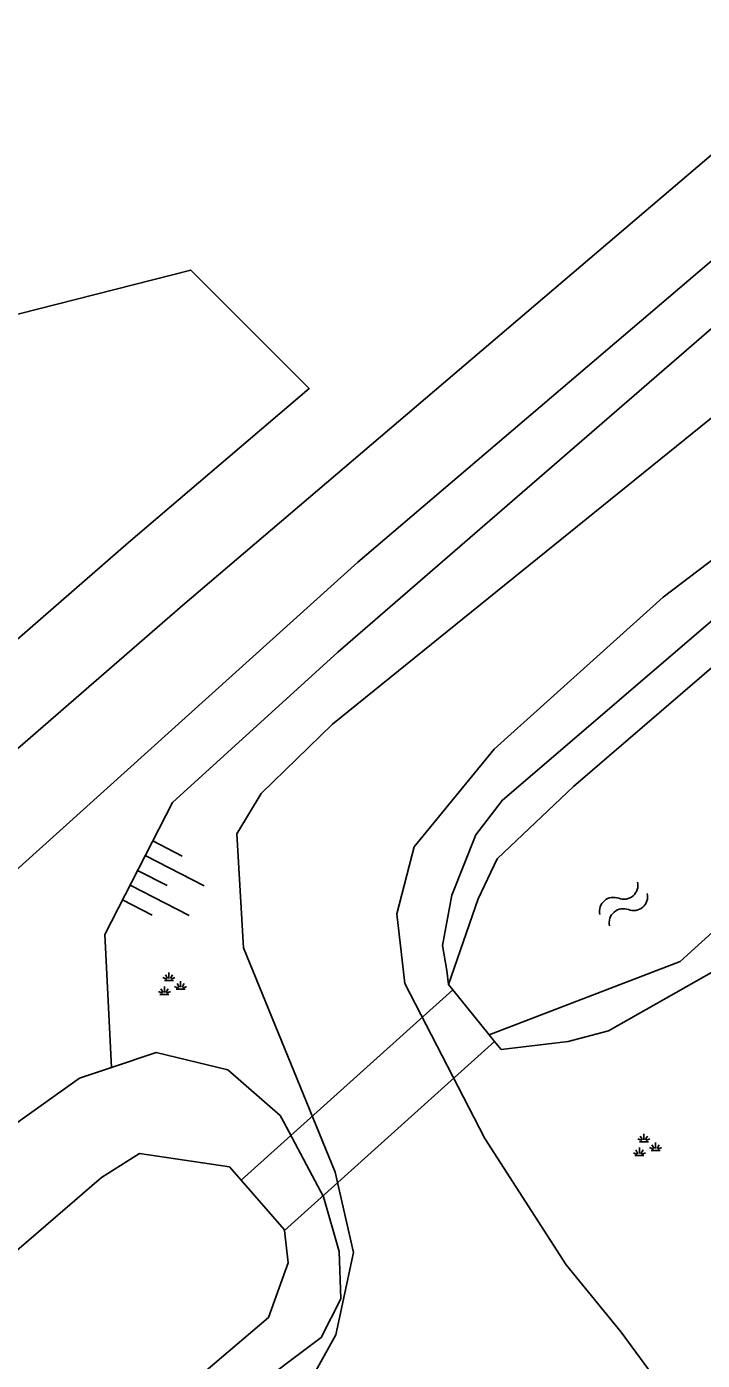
# Model space of a CAD drawing. Extents: x 133000 to 136000, y 400500 to 403500.
# Drawn here: x 133978.69 to 133999.05, y 401532.45 to 401572.63 of the extents above; entities that cross this region are included whole.
import ezdxf

# ---------------------------------------------------------------- set-up
doc = ezdxf.new("R2010")
doc.units = 0
for name, color, linetype in [('gg-knt-BGT kruinlijn', 7, 'Continuous'), ('gg-knt-onverhard', 7, 'Continuous'), ('gg-kntw-bovenkant insteek waterloop', 7, 'Continuous'), ('gg-kntw-waterlijn', 7, 'Continuous'), ('gg-kwrk-duiker nz vlak', 7, 'Continuous'), ('gt-grn-groengrens', 7, 'Continuous'), ('gt-symb-groenvak', 7, 'Continuous'), ('gt-symb-talud symbool', 7, 'Continuous'), ('gt-symb-watersymbool', 7, 'Continuous')]:
    doc.layers.add(name, color=color, linetype=linetype)

# ---------------------------------------------------------------- blocks, each defined once
blk = doc.blocks.new('gt0-GRVAK')
at = {"layer": 'gt-symb-groenvak'}
for p, q in [((-0.11, 0.189), (-0.228, 0.24)), ((-0.182, 0.153), (0.088, 0.153)), ((-0.091, 0.211), (-0.156, 0.322)), ((-0.047, 0.214), (-0.047, 0.393)), ((-0.004, 0.211), (0.061, 0.322)), ((0.015, 0.189), (0.133, 0.24)), ((0.262, -0.052), (0.197, 0.059)), ((0.305, -0.049), (0.305, 0.13)), ((0.349, -0.052), (0.414, 0.059)), ((-0.245, -0.228), (-0.363, -0.177)), ((-0.318, -0.264), (-0.047, -0.264)), ((-0.226, -0.206), (-0.291, -0.095)), ((-0.183, -0.203), (-0.183, -0.024)), ((-0.139, -0.206), (-0.074, -0.095)), ((-0.12, -0.228), (-0.002, -0.177)), ((0.243, -0.074), (0.125, -0.023)), ((0.17, -0.11), (0.441, -0.11)), ((0.368, -0.074), (0.486, -0.023))]:
    blk.add_line(p, q, dxfattribs=at)
blk = doc.blocks.new('gt0-TALUD_1')
at = {"layer": 'gt-symb-talud symbool'}
for p, q in [((-1, -1), (-1, 0)), ((0.5, -2), (0.5, 0)), ((-0.5, -2), (-0.5, 0)), ((0, -1), (0, 0)), ((1, -1), (1, 0))]:
    blk.add_line(p, q, dxfattribs=at)
blk = doc.blocks.new('gt0-WA')
at = {"layer": 'gt-symb-watersymbool'}
for centre, start, end in [((-0.323, 0.022), 28.0725, 151.9275), ((0.427, 0.422), 208.0725, 331.9275), ((-0.323, -0.428), 28.0725, 151.9275), ((0.427, -0.028), 208.0725, 331.9275)]:
    blk.add_arc(centre, 0.425, start, end, dxfattribs=at)

msp = doc.modelspace()

# ---------------------------------------------------------------- linework, layer by layer
at = {"layer": 'gg-knt-BGT kruinlijn'}
msp.add_lwpolyline([(134000, 401564.123), (133988.066, 401553.787), (133983.083, 401549.253), (133981.046, 401545.276), (133981.252, 401541.277)], dxfattribs=at)
at = {"layer": 'gg-knt-onverhard'}
for points in [[(134000, 401561.392), (133987.912, 401551.619), (133985.757, 401549.533), (133985.031, 401548.313), (133985.232, 401544.876), (133987.993, 401538.12), (133988.545, 401535.703), (133988.004, 401533.223), (133986.59, 401530.672)], [(133999.897, 401528.807), (133996.604, 401533.298), (133994.95, 401535.327), (133992.499, 401539.13), (133990.084, 401543.801), (133989.85, 401545.903), (133990.367, 401547.924), (133992.777, 401550.868), (133997.867, 401555.442), (134000, 401557.06)]]:
    msp.add_lwpolyline(points, dxfattribs=at)
at = {"layer": 'gg-kntw-bovenkant insteek waterloop'}
for p, q in [((133991.403, 401543.775), (133991.357, 401544.199)), ((133991.533, 401543.613), (133991.403, 401543.775)), ((133992.629, 401542.256), (133991.533, 401543.613)), ((133992.791, 401542.055), (133992.629, 401542.256)), ((133992.987, 401541.813), (133992.791, 401542.055)), ((133992.987, 401541.813), (133995.009, 401542.058))]:
    msp.add_line(p, q, dxfattribs=at)
for points in [[(133919.414, 401500), (133948.489, 401524.893), (133983.391, 401555.195), (134000, 401569.347)], [(133924.257, 401500), (133970.908, 401540.486), (133988.67, 401556.497), (134000, 401566.149)], [(133991.357, 401544.199), (133991.221, 401544.949), (133991.502, 401546.461), (133992.231, 401548.28), (133993.019, 401549.318), (134000, 401555.303)], [(134000, 401544.514), (133996.223, 401542.378), (133995.009, 401542.058)], [(133987.639, 401537.374), (133986.434, 401539.642), (133986.328, 401539.827), (133984.752, 401541.199), (133982.599, 401541.725), (133981.252, 401541.277)], [(133981.252, 401541.277), (133980.282, 401540.955), (133975.235, 401537.361), (133962.732, 401527.331), (133932.647, 401500)], [(133949.63, 401500), (133968.913, 401516.619), (133980.71, 401527.983), (133987.566, 401533.136), (133988.16, 401534.307), (133988.111, 401535.725), (133987.639, 401537.374)]]:
    msp.add_lwpolyline(points, dxfattribs=at)
at = {"layer": 'gg-kntw-waterlijn'}
for p, q in [((133986.456, 401536.392), (133985.156, 401537.88)), ((133986.46, 401536.362), (133986.456, 401536.392))]:
    msp.add_line(p, q, dxfattribs=at)
for points in [[(133991.403, 401543.775), (133992.301, 401546.351), (133992.874, 401547.556), (133995.165, 401549.742), (134007.778, 401560.581), (134025.886, 401575.458), (134028.264, 401577.863), (134031.161, 401582.572), (134033.486, 401586.352), (134041.399, 401604.145), (134048.905, 401621.996), (134057.398, 401640.342), (134064.278, 401656.381), (134072.343, 401673.574), (134073.824, 401675.879), (134074.851, 401677.364)], [(133992.629, 401542.256), (133998.38, 401544.469), (134033.578, 401576.4), (134037.092, 401581.991), (134054.375, 401619.052), (134077.706, 401671.444), (134079.528, 401674.062)], [(133985.156, 401537.88), (133984.802, 401538.285), (133982.098, 401538.68), (133980.946, 401537.956), (133967.219, 401526.132), (133936.539, 401499.223), (133883.715, 401452.253)], [(133887.387, 401448.172), (133902.27, 401461.38), (133946.151, 401499.849), (133985.983, 401533.74), (133986.575, 401535.387), (133986.46, 401536.362)]]:
    msp.add_lwpolyline(points, dxfattribs=at)
at = {"layer": 'gg-kwrk-duiker nz vlak'}
for p, q in [((133991.533, 401543.613), (133985.156, 401537.88)), ((133992.791, 401542.055), (133986.46, 401536.362))]:
    msp.add_line(p, q, dxfattribs=at)
at = {"layer": 'gt-grn-groengrens'}
msp.add_lwpolyline([(133876.081, 401465.652), (133973.406, 401549.825), (133981.761, 401557.09), (133987.203, 401561.727), (133983.636, 401565.298), (133849.231, 401531.106)], dxfattribs=at)

# ---------------------------------------------------------------- block references
at = {"layer": 'gt-symb-groenvak'}
for p in [(133983.028, 401543.741), (133997.338, 401538.883)]:
    msp.add_blockref('gt0-GRVAK', p, dxfattribs=at)
at = {"layer": 'gt-symb-talud symbool', "xscale": 1.0000179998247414, "yscale": 1.0000179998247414, "rotation": 62.871233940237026}
msp.add_blockref('gt0-TALUD_1', (133982.037, 401547.211), dxfattribs=at)
at = {"layer": 'gt-symb-watersymbool', "rotation": 40.61993954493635}
msp.add_blockref('gt0-WA', (133996.637, 401546.169), dxfattribs=at)

doc.saveas('drawing.dxf')
